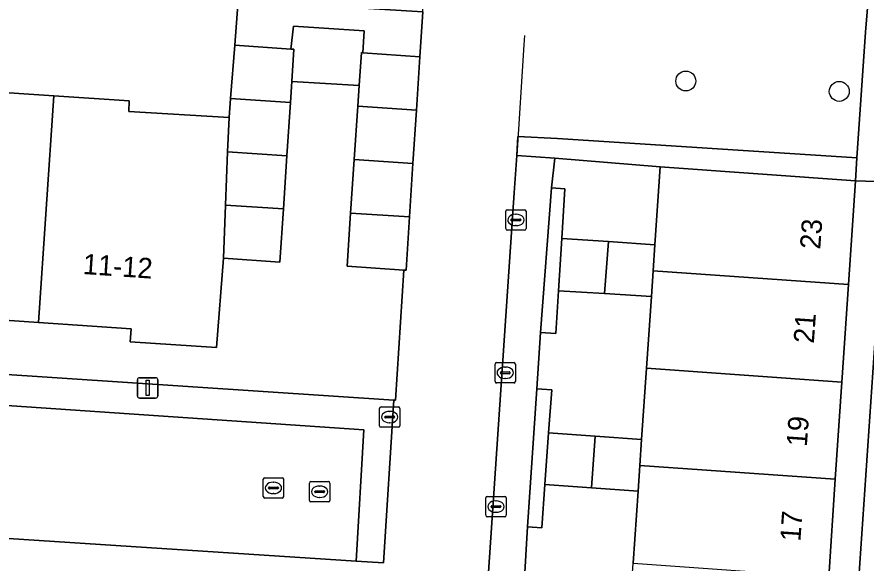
# Model space of a CAD drawing. Extents: x 161848 to 162726, y 385382 to 386521.
# Drawn here: x 162080.86 to 162122.52, y 386022.84 to 386049.65 of the extents above; entities that cross this region are included whole.
import ezdxf

# ---------------------------------------------------------------- set-up
doc = ezdxf.new("R2010")
doc.units = 0
for name, color, linetype in [('IMGEO_Boom', 7, 'Continuous'), ('IMGEO_Brandkraan', 7, 'Continuous'), ('IMGEO_Damwand', 7, 'Continuous'), ('IMGEO_Erf', 7, 'Continuous'), ('IMGEO_Groenvoorziening', 7, 'Continuous'), ('IMGEO_Hek', 7, 'Continuous'), ('IMGEO_Kolk', 7, 'Continuous'), ('IMGEO_Lichtmast', 7, 'Continuous'), ('IMGEO_Pand', 7, 'Continuous'), ('IMGEO_Pand_nummerreeks', 7, 'Continuous'), ('IMGEO_Rijbaan_lokaal_open', 7, 'Continuous'), ('IMGEO_Rioolput', 7, 'Continuous'), ('IMGEO_Voetpad_halfverhard', 7, 'Continuous'), ('IMGEO_Voetpad_open', 7, 'Continuous')]:
    doc.layers.add(name, color=color, linetype=linetype)

msp = doc.modelspace()

# ---------------------------------------------------------------- linework, layer by layer
at = {"layer": 'IMGEO_Boom'}
for centre in [(162113.677, 386046.507), (162121.21, 386045.999)]:
    msp.add_circle(centre, 0.489, dxfattribs=at)
at = {"layer": 'IMGEO_Brandkraan'}
for p, q in [((162098.646, 386029.579), (162098.646, 386030.431)), ((162098.721, 386030.505), (162099.573, 386030.505)), ((162099.134, 386030.285), (162099.159, 386030.285)), ((162099.647, 386030.431), (162099.647, 386029.579)), ((162098.905, 386029.999), (162098.905, 386030.011)), ((162099.343, 386029.962), (162098.945, 386029.962)), ((162098.948, 386030.048), (162099.346, 386030.048)), ((162099.389, 386030.011), (162099.389, 386029.999)), ((162099.573, 386029.505), (162098.721, 386029.505)), ((162099.157, 386029.725), (162099.132, 386029.725))]:
    msp.add_line(p, q, dxfattribs=at)
for points in [[(162098.646, 386029.579), (162098.646, 386030.431)], [(162098.721, 386030.505), (162099.573, 386030.505)], [(162099.647, 386030.431), (162099.647, 386029.579)], [(162099.573, 386029.505), (162098.721, 386029.505)]]:
    msp.add_lwpolyline(points, dxfattribs=at)
for centre, radius, start, end in [((162098.723, 386030.429), 0.0765, 91.552, 178.448), ((162098.723, 386030.429), 0.0765, 91.552, 178.448), ((162099.571, 386030.429), 0.0765, 1.552, 88.448), ((162099.571, 386030.429), 0.0765, 1.552, 88.448), ((162098.945, 386030.008), 0.0403, 85.8775, 175.7526), ((162098.942, 386029.998), 0.0366, 178.938, 274.7102), ((162099.346, 386030.005), 0.043, 264.8664, 352.4533), ((162099.35, 386030.01), 0.0386, 1.7309, 96.639), ((162098.723, 386029.581), 0.0765, 181.552, 268.448), ((162098.723, 386029.581), 0.0765, 181.552, 268.448), ((162099.571, 386029.581), 0.0765, 271.552, 358.448), ((162099.571, 386029.581), 0.0765, 271.552, 358.448)]:
    msp.add_arc(centre, radius, start, end, dxfattribs=at)
for centre, major_axis, ratio, start_param, end_param in [((162099.133, 386030.005), (-0.387, 0.002), 0.722429, 4.712389, 7.853982), ((162099.158, 386030.005), (-0.39, 0.002), 0.717154, 1.570796, 4.712389)]:
    msp.add_ellipse(centre, major_axis=major_axis, ratio=ratio, start_param=start_param, end_param=end_param, dxfattribs=at)
at = {"layer": 'IMGEO_Damwand'}
for points in [[(162105.766, 386048.746), (162105.735, 386048.277), (162105.38, 386042.85), (162105.26, 386041.013)], [(162105.26, 386041.013), (162103.776, 386019.241), (162091.113, 386020.133), (162083.134, 386020.713), (162082.474, 386020.761)]]:
    msp.add_lwpolyline(points, dxfattribs=at)
at = {"layer": 'IMGEO_Erf'}
for points in [[(162091.541, 386048.276), (162091.712, 386050.469), (162100.767, 386049.898), (162100.78, 386050.112), (162094.517, 386050.603), (162049.384, 386053.618), (162049.397, 386053.818), (162048.26, 386053.894), (162045.29, 386009.944), (162044.879, 386004.112)], [(162078.977, 386046.029), (162082.667, 386045.779), (162086.358, 386045.529), (162086.349, 386045.003), (162091.263, 386044.717), (162091.336, 386045.647), (162091.541, 386048.276)], [(162066.532, 386033.018), (162099.348, 386030.837), (162099.439, 386030.831), (162099.839, 386037.224), (162097.057, 386037.41), (162097.231, 386040.025), (162097.406, 386042.646), (162097.58, 386045.267), (162097.648, 386046.283), (162094.341, 386046.487), (162094.273, 386045.454), (162094.101, 386042.841), (162093.93, 386040.228), (162093.758, 386037.615), (162090.984, 386037.804), (162090.642, 386033.414), (162086.415, 386033.692), (162086.459, 386034.346), (162081.914, 386034.653), (162077.41, 386034.958)]]:
    msp.add_lwpolyline(points, dxfattribs=at)
for points in [[(162112.428, 386042.293), (162107.252, 386042.725), (162107.094, 386041.261), (162107.746, 386041.216), (162107.591, 386038.776), (162109.878, 386038.619), (162112.165, 386038.462)], [(162111.991, 386035.921), (162109.691, 386036.067), (162107.428, 386036.211), (162107.295, 386034.114), (162106.551, 386034.165), (162106.374, 386031.394), (162107.103, 386031.344), (162106.948, 386029.23), (162109.229, 386029.063), (162111.509, 386028.896), (162111.75, 386032.408)], [(162111.336, 386026.367), (162109.044, 386026.534), (162106.763, 386026.701), (162106.607, 386024.571), (162105.912, 386024.619), (162105.743, 386021.817), (162106.439, 386021.769), (162106.288, 386019.616), (162108.569, 386019.457), (162110.851, 386019.298), (162111.094, 386022.833)]]:
    msp.add_lwpolyline(points, close=True, dxfattribs=at)
at = {"layer": 'IMGEO_Groenvoorziening'}
for points in [[(162078.826, 385999.483), (162102.282, 385997.98), (162102.585, 386002.55), (162082.004, 386003.958), (162081.272, 386003.991), (162082.474, 386020.761), (162083.134, 386020.713), (162091.113, 386020.133), (162103.776, 386019.241), (162105.26, 386041.013), (162105.38, 386042.85), (162105.441, 386043.783), (162107.39, 386043.69), (162122.074, 386042.731), (162122.5, 386048.906), (162122.884, 386053.657)], [(162100.767, 386049.898), (162100.625, 386047.703), (162100.456, 386045.082), (162100.287, 386042.46), (162100.117, 386039.839), (162099.948, 386037.217), (162099.839, 386037.224), (162099.439, 386030.831), (162099.348, 386030.837), (162098.841, 386022.843), (162097.494, 386022.931), (162080.442, 386024.046)]]:
    msp.add_lwpolyline(points, dxfattribs=at)
for points in [[(162122.074, 386042.731), (162107.39, 386043.69), (162105.441, 386043.783), (162105.38, 386042.85), (162107.252, 386042.725), (162112.428, 386042.293), (162122.011, 386041.611)], [(162107.591, 386038.776), (162107.746, 386041.216), (162107.094, 386041.261), (162106.551, 386034.165), (162107.295, 386034.114), (162107.428, 386036.211)], [(162106.948, 386029.23), (162107.103, 386031.344), (162106.374, 386031.394), (162105.912, 386024.619), (162106.607, 386024.571), (162106.763, 386026.701)]]:
    msp.add_lwpolyline(points, close=True, dxfattribs=at)
at = {"layer": 'IMGEO_Hek'}
for points in [[(162107.252, 386042.725), (162107.094, 386041.261)], [(162112.428, 386042.293), (162107.252, 386042.725)], [(162107.094, 386041.261), (162107.746, 386041.216), (162107.591, 386038.776)], [(162107.428, 386036.211), (162107.295, 386034.114), (162106.551, 386034.165)], [(162106.551, 386034.165), (162106.374, 386031.394)], [(162106.374, 386031.394), (162107.103, 386031.344), (162106.948, 386029.23)], [(162106.763, 386026.701), (162106.607, 386024.571), (162105.912, 386024.619)], [(162105.912, 386024.619), (162105.743, 386021.817)]]:
    msp.add_lwpolyline(points, dxfattribs=at)
at = {"layer": 'IMGEO_Kolk'}
for p, q in [((162104.84, 386039.26), (162104.84, 386040.112)), ((162104.915, 386040.186), (162105.767, 386040.186)), ((162105.328, 386039.966), (162105.353, 386039.966)), ((162105.841, 386040.112), (162105.841, 386039.26)), ((162105.099, 386039.68), (162105.099, 386039.692)), ((162105.537, 386039.643), (162105.139, 386039.643)), ((162105.142, 386039.729), (162105.54, 386039.729)), ((162105.351, 386039.406), (162105.326, 386039.406)), ((162105.583, 386039.692), (162105.583, 386039.68)), ((162105.767, 386039.186), (162104.915, 386039.186)), ((162104.316, 386031.753), (162104.316, 386032.605)), ((162104.391, 386032.679), (162105.243, 386032.679)), ((162104.804, 386032.459), (162104.829, 386032.459)), ((162105.317, 386032.605), (162105.317, 386031.753)), ((162104.575, 386032.173), (162104.575, 386032.185)), ((162105.013, 386032.136), (162104.615, 386032.136)), ((162104.618, 386032.222), (162105.016, 386032.222)), ((162104.827, 386031.899), (162104.802, 386031.899)), ((162105.059, 386032.185), (162105.059, 386032.173)), ((162105.243, 386031.679), (162104.391, 386031.679)), ((162092.943, 386026.1), (162092.943, 386026.952)), ((162093.018, 386027.026), (162093.87, 386027.026)), ((162093.944, 386026.952), (162093.944, 386026.1)), ((162093.202, 386026.52), (162093.202, 386026.532)), ((162093.64, 386026.483), (162093.242, 386026.483)), ((162093.245, 386026.569), (162093.643, 386026.569)), ((162093.431, 386026.806), (162093.456, 386026.806)), ((162093.686, 386026.532), (162093.686, 386026.52)), ((162093.454, 386026.246), (162093.429, 386026.246)), ((162103.938, 386026.109), (162104.79, 386026.109)), ((162093.87, 386026.026), (162093.018, 386026.026)), ((162103.863, 386025.183), (162103.863, 386026.035)), ((162104.165, 386025.652), (162104.563, 386025.652)), ((162104.351, 386025.889), (162104.376, 386025.889)), ((162104.864, 386026.035), (162104.864, 386025.183)), ((162104.122, 386025.603), (162104.122, 386025.615)), ((162104.56, 386025.566), (162104.162, 386025.566)), ((162104.374, 386025.329), (162104.349, 386025.329)), ((162104.606, 386025.615), (162104.606, 386025.603)), ((162104.79, 386025.109), (162103.938, 386025.109))]:
    msp.add_line(p, q, dxfattribs=at)
for points in [[(162104.84, 386039.26), (162104.84, 386040.112)], [(162104.915, 386040.186), (162105.767, 386040.186)], [(162105.841, 386040.112), (162105.841, 386039.26)], [(162105.767, 386039.186), (162104.915, 386039.186)], [(162104.316, 386031.753), (162104.316, 386032.605)], [(162104.391, 386032.679), (162105.243, 386032.679)], [(162105.317, 386032.605), (162105.317, 386031.753)], [(162105.243, 386031.679), (162104.391, 386031.679)], [(162092.943, 386026.1), (162092.943, 386026.952)], [(162093.018, 386027.026), (162093.87, 386027.026)], [(162093.944, 386026.952), (162093.944, 386026.1)], [(162103.938, 386026.109), (162104.79, 386026.109)], [(162093.87, 386026.026), (162093.018, 386026.026)], [(162103.863, 386025.183), (162103.863, 386026.035)], [(162104.864, 386026.035), (162104.864, 386025.183)], [(162104.79, 386025.109), (162103.938, 386025.109)]]:
    msp.add_lwpolyline(points, dxfattribs=at)
for centre, radius, start, end in [((162104.917, 386040.11), 0.0765, 91.552, 178.448), ((162104.917, 386040.11), 0.0765, 91.552, 178.448), ((162105.765, 386040.11), 0.0765, 1.552, 88.448), ((162105.765, 386040.11), 0.0765, 1.552, 88.448), ((162105.139, 386039.689), 0.0403, 85.8775, 175.7526), ((162105.136, 386039.679), 0.0366, 178.938, 274.7102), ((162105.54, 386039.686), 0.043, 264.8664, 352.4533), ((162105.544, 386039.691), 0.0386, 1.7309, 96.639), ((162104.917, 386039.262), 0.0765, 181.552, 268.448), ((162104.917, 386039.262), 0.0765, 181.552, 268.448), ((162105.765, 386039.262), 0.0765, 271.552, 358.448), ((162105.765, 386039.262), 0.0765, 271.552, 358.448), ((162104.393, 386032.603), 0.0765, 91.552, 178.448), ((162104.393, 386032.603), 0.0765, 91.552, 178.448), ((162105.241, 386032.603), 0.0765, 1.552, 88.448), ((162105.241, 386032.603), 0.0765, 1.552, 88.448), ((162104.615, 386032.182), 0.0403, 85.8775, 175.7526), ((162104.612, 386032.172), 0.0366, 178.938, 274.7102), ((162105.016, 386032.179), 0.043, 264.8664, 352.4533), ((162105.02, 386032.184), 0.0386, 1.7309, 96.639), ((162104.393, 386031.755), 0.0765, 181.552, 268.448), ((162104.393, 386031.755), 0.0765, 181.552, 268.448), ((162105.241, 386031.755), 0.0765, 271.552, 358.448), ((162105.241, 386031.755), 0.0765, 271.552, 358.448), ((162093.02, 386026.95), 0.0765, 91.552, 178.448), ((162093.02, 386026.95), 0.0765, 91.552, 178.448), ((162093.868, 386026.95), 0.0765, 1.552, 88.448), ((162093.868, 386026.95), 0.0765, 1.552, 88.448), ((162093.242, 386026.529), 0.0403, 85.8775, 175.7526), ((162093.239, 386026.519), 0.0366, 178.938, 274.7102), ((162093.643, 386026.526), 0.043, 264.8664, 352.4533), ((162093.647, 386026.531), 0.0386, 1.7309, 96.639), ((162093.02, 386026.102), 0.0765, 181.552, 268.448), ((162093.02, 386026.102), 0.0765, 181.552, 268.448), ((162093.868, 386026.102), 0.0765, 271.552, 358.448), ((162093.868, 386026.102), 0.0765, 271.552, 358.448), ((162103.94, 386026.033), 0.0765, 91.552, 178.448), ((162103.94, 386026.033), 0.0765, 91.552, 178.448), ((162104.788, 386026.033), 0.0765, 1.552, 88.448), ((162104.788, 386026.033), 0.0765, 1.552, 88.448), ((162104.162, 386025.612), 0.0403, 85.8775, 175.7526), ((162104.567, 386025.614), 0.0386, 1.7309, 96.639), ((162104.159, 386025.602), 0.0366, 178.938, 274.7102), ((162104.563, 386025.609), 0.043, 264.8664, 352.4533), ((162103.94, 386025.185), 0.0765, 181.552, 268.448), ((162103.94, 386025.185), 0.0765, 181.552, 268.448), ((162104.788, 386025.185), 0.0765, 271.552, 358.448), ((162104.788, 386025.185), 0.0765, 271.552, 358.448)]:
    msp.add_arc(centre, radius, start, end, dxfattribs=at)
for centre, major_axis, ratio, start_param, end_param in [((162105.327, 386039.686), (-0.387, 0.002), 0.722429, 4.712389, 7.853982), ((162105.352, 386039.686), (-0.39, 0.002), 0.717154, 1.570796, 4.712389), ((162104.803, 386032.179), (-0.387, 0.002), 0.722429, 4.712389, 7.853982), ((162104.828, 386032.179), (-0.39, 0.002), 0.717154, 1.570796, 4.712389), ((162093.43, 386026.526), (-0.387, 0.002), 0.722429, 4.712389, 7.853982), ((162093.455, 386026.526), (-0.39, 0.002), 0.717154, 1.570796, 4.712389), ((162104.35, 386025.609), (-0.387, 0.002), 0.722429, 4.712389, 7.853982), ((162104.375, 386025.609), (-0.39, 0.002), 0.717154, 1.570796, 4.712389)]:
    msp.add_ellipse(centre, major_axis=major_axis, ratio=ratio, start_param=start_param, end_param=end_param, dxfattribs=at)
at = {"layer": 'IMGEO_Lichtmast'}
for p, q in [((162086.871, 386031.94), (162087.661, 386031.94)), ((162087.661, 386031.94), (162086.871, 386031.94)), ((162086.771, 386031.04), (162086.771, 386031.84)), ((162086.771, 386031.84), (162086.771, 386031.04)), ((162087.761, 386031.84), (162087.761, 386031.04)), ((162087.761, 386031.04), (162087.761, 386031.84)), ((162087.661, 386030.94), (162086.871, 386030.94)), ((162086.871, 386030.94), (162087.661, 386030.94))]:
    msp.add_line(p, q, dxfattribs=at)
msp.add_lwpolyline([(162087.191, 386031.815), (162087.341, 386031.815), (162087.341, 386031.065), (162087.191, 386031.065), (162087.191, 386031.815)], dxfattribs=at)
for centre, start, end in [((162086.871, 386031.84), 90, 180), ((162086.871, 386031.84), 90, 180), ((162087.661, 386031.84), 0, 90), ((162087.661, 386031.84), 360, 90), ((162086.871, 386031.04), 180, 270), ((162086.871, 386031.04), 180, 270), ((162087.661, 386031.04), 270, 0), ((162087.661, 386031.04), 270, 0)]:
    msp.add_arc(centre, 0.1, start, end, dxfattribs=at)
at = {"layer": 'IMGEO_Pand'}
for points in [[(162100.767, 386049.898), (162091.712, 386050.469), (162091.541, 386048.276), (162094.289, 386048.078), (162094.42, 386049.194), (162097.901, 386048.97), (162097.825, 386047.896), (162100.625, 386047.703)], [(162097.756, 386047.901), (162097.825, 386047.896), (162097.901, 386048.97), (162094.42, 386049.194), (162094.289, 386048.078), (162094.445, 386048.067), (162094.341, 386046.487), (162097.648, 386046.283)], [(162094.445, 386048.067), (162094.289, 386048.078), (162091.541, 386048.276), (162091.336, 386045.647), (162094.273, 386045.454), (162094.341, 386046.487)], [(162100.625, 386047.703), (162097.825, 386047.896), (162097.756, 386047.901), (162097.648, 386046.283), (162097.58, 386045.267), (162100.456, 386045.082)], [(162074.049, 386045.837), (162073.288, 386034.59), (162077.368, 386034.304), (162077.41, 386034.958), (162081.914, 386034.653), (162082.667, 386045.779), (162078.977, 386046.029), (162078.95, 386045.517)], [(162091.089, 386040.414), (162091.195, 386043.032), (162091.263, 386044.717), (162086.349, 386045.003), (162086.358, 386045.529), (162082.667, 386045.779), (162081.914, 386034.653), (162086.459, 386034.346), (162086.415, 386033.692), (162090.642, 386033.414), (162090.984, 386037.804)], [(162094.273, 386045.454), (162091.336, 386045.647), (162091.263, 386044.717), (162091.195, 386043.032), (162094.101, 386042.841)], [(162100.456, 386045.082), (162097.58, 386045.267), (162097.406, 386042.646), (162100.287, 386042.46)], [(162094.101, 386042.841), (162091.195, 386043.032), (162091.089, 386040.414), (162093.93, 386040.228)], [(162100.287, 386042.46), (162097.406, 386042.646), (162097.231, 386040.025), (162100.117, 386039.839)], [(162122.011, 386041.611), (162112.428, 386042.293), (162112.165, 386038.462), (162112.078, 386037.191), (162121.664, 386036.509)], [(162093.93, 386040.228), (162091.089, 386040.414), (162090.984, 386037.804), (162093.758, 386037.615)], [(162100.117, 386039.839), (162097.231, 386040.025), (162097.057, 386037.41), (162099.839, 386037.224), (162099.948, 386037.217)], [(162109.878, 386038.619), (162107.591, 386038.776), (162107.428, 386036.211), (162109.691, 386036.067)], [(162112.165, 386038.462), (162109.878, 386038.619), (162109.691, 386036.067), (162111.991, 386035.921), (162112.078, 386037.191)], [(162121.664, 386036.509), (162112.078, 386037.191), (162111.991, 386035.921), (162111.75, 386032.408), (162121.339, 386031.726)], [(162121.339, 386031.726), (162111.75, 386032.408), (162111.509, 386028.896), (162111.423, 386027.632), (162121.015, 386026.949)], [(162109.229, 386029.063), (162106.948, 386029.23), (162106.763, 386026.701), (162109.044, 386026.534)], [(162111.509, 386028.896), (162109.229, 386029.063), (162109.044, 386026.534), (162111.336, 386026.367), (162111.423, 386027.632)], [(162121.015, 386026.949), (162111.423, 386027.632), (162111.336, 386026.367), (162111.094, 386022.833), (162120.689, 386022.15)]]:
    msp.add_lwpolyline(points, close=True, dxfattribs=at)
at = {"layer": 'IMGEO_Rijbaan_lokaal_open'}
msp.add_lwpolyline([(162076.643, 386024.317), (162080.442, 386024.046), (162097.494, 386022.931), (162097.881, 386029.381), (162080.602, 386030.562), (162067.951, 386031.441), (162065.918, 386000.37), (162071.494, 386000), (162071.858, 386000), (162071.869, 386000.135), (162072.088, 386002.922), (162073.079, 386018.077), (162073.261, 386021.427)], dxfattribs=at)
at = {"layer": 'IMGEO_Rioolput'}
for p, q in [((162095.21, 386025.914), (162095.21, 386026.766)), ((162095.285, 386026.84), (162096.137, 386026.84)), ((162095.698, 386026.62), (162095.723, 386026.62)), ((162096.211, 386026.766), (162096.211, 386025.914)), ((162095.469, 386026.334), (162095.469, 386026.346)), ((162095.907, 386026.297), (162095.509, 386026.297)), ((162095.512, 386026.383), (162095.91, 386026.383)), ((162095.721, 386026.06), (162095.696, 386026.06)), ((162095.953, 386026.346), (162095.953, 386026.334)), ((162096.137, 386025.84), (162095.285, 386025.84))]:
    msp.add_line(p, q, dxfattribs=at)
for points in [[(162095.21, 386025.914), (162095.21, 386026.766)], [(162095.285, 386026.84), (162096.137, 386026.84)], [(162096.211, 386026.766), (162096.211, 386025.914)], [(162096.137, 386025.84), (162095.285, 386025.84)]]:
    msp.add_lwpolyline(points, dxfattribs=at)
for centre, radius, start, end in [((162095.287, 386026.764), 0.0765, 91.552, 178.448), ((162095.287, 386026.764), 0.0765, 91.552, 178.448), ((162096.135, 386026.764), 0.0765, 1.552, 88.448), ((162096.135, 386026.764), 0.0765, 1.552, 88.448), ((162095.509, 386026.343), 0.0403, 85.8775, 175.7526), ((162095.506, 386026.333), 0.0366, 178.938, 274.7102), ((162095.91, 386026.34), 0.043, 264.8664, 352.4533), ((162095.914, 386026.345), 0.0386, 1.7309, 96.639), ((162095.287, 386025.916), 0.0765, 181.552, 268.448), ((162095.287, 386025.916), 0.0765, 181.552, 268.448), ((162096.135, 386025.916), 0.0765, 271.552, 358.448), ((162096.135, 386025.916), 0.0765, 271.552, 358.448)]:
    msp.add_arc(centre, radius, start, end, dxfattribs=at)
for centre, major_axis, ratio, start_param, end_param in [((162095.697, 386026.34), (-0.387, 0.002), 0.722429, 4.712389, 7.853982), ((162095.722, 386026.34), (-0.39, 0.002), 0.717154, 1.570796, 4.712389)]:
    msp.add_ellipse(centre, major_axis=major_axis, ratio=ratio, start_param=start_param, end_param=end_param, dxfattribs=at)
at = {"layer": 'IMGEO_Voetpad_halfverhard'}
msp.add_lwpolyline([(162106.374, 386031.394), (162106.551, 386034.165), (162107.094, 386041.261), (162107.252, 386042.725), (162105.38, 386042.85), (162105.26, 386041.013), (162103.776, 386019.241), (162091.113, 386020.133), (162083.134, 386020.713), (162083.066, 386019.673), (162102.787, 386018.259), (162103.715, 386018.216), (162102.678, 386003.906), (162104.499, 386003.791), (162104.54, 386005.15), (162105.091, 386012.22), (162105.264, 386015.024), (162105.743, 386021.817), (162105.912, 386024.619)], close=True, dxfattribs=at)
at = {"layer": 'IMGEO_Voetpad_open'}
for points in [[(162126.006, 386066.02), (162126.047, 386066.633), (162126.144, 386067.978), (162127.034, 386080.818), (162127.128, 386082.182), (162127.695, 386090.368), (162125.487, 386090.674), (162122.884, 386053.657), (162122.5, 386048.906), (162122.074, 386042.731), (162122.011, 386041.611), (162123.495, 386041.562), (162124.544, 386045.378), (162124.957, 386051.319), (162125.198, 386054.624), (162125.278, 386055.714), (162125.325, 386056.363), (162125.547, 386059.505), (162125.652, 386060.996)], [(162123.495, 386041.562), (162122.011, 386041.611), (162121.664, 386036.509), (162121.339, 386031.726), (162121.015, 386026.949), (162120.689, 386022.15), (162120.363, 386017.351), (162120.039, 386012.584), (162119.715, 386007.813), (162119.371, 386002.749), (162119.391, 386002.748), (162120.845, 386002.669)], [(162067.951, 386031.441), (162080.602, 386030.562), (162097.881, 386029.381), (162097.494, 386022.931), (162098.841, 386022.843), (162099.348, 386030.837), (162066.532, 386033.018), (162064.332, 386000.476), (162065.918, 386000.37)]]:
    msp.add_lwpolyline(points, close=True, dxfattribs=at)
msp.add_lwpolyline([(162123.495, 386041.562), (162120.845, 386002.669), (162119.391, 386002.748), (162119.371, 386002.749), (162119.309, 386001.907), (162118.965, 385996.875), (162123.173, 385996.738)], dxfattribs=at)

# ---------------------------------------------------------------- texts
at = {"layer": 'IMGEO_Pand_nummerreeks'}
for s, rotation, p in [('23', 85.9093, (162120.274, 386038.219)), ('23', 85.9093, (162120.274, 386038.219)), ('23', 85.9093, (162120.274, 386038.219)), ('23', 85.9093, (162120.274, 386038.219)), ('23', 85.9093, (162120.274, 386038.219)), ('23', 85.9093, (162120.274, 386038.219)), ('23', 85.9093, (162120.274, 386038.219)), ('23', 85.9093, (162120.274, 386038.219)), ('23', 85.9093, (162120.274, 386038.219)), ('11-12', 356.1268, (162084.066, 386037.033)), ('21', 85.915, (162119.96, 386033.598)), ('19', 85.9208, (162119.616, 386028.533)), ('17', 85.915, (162119.299, 386023.874))]:
    msp.add_text(s, height=1, rotation=rotation, dxfattribs=at).set_placement(p)

doc.saveas('drawing.dxf')
